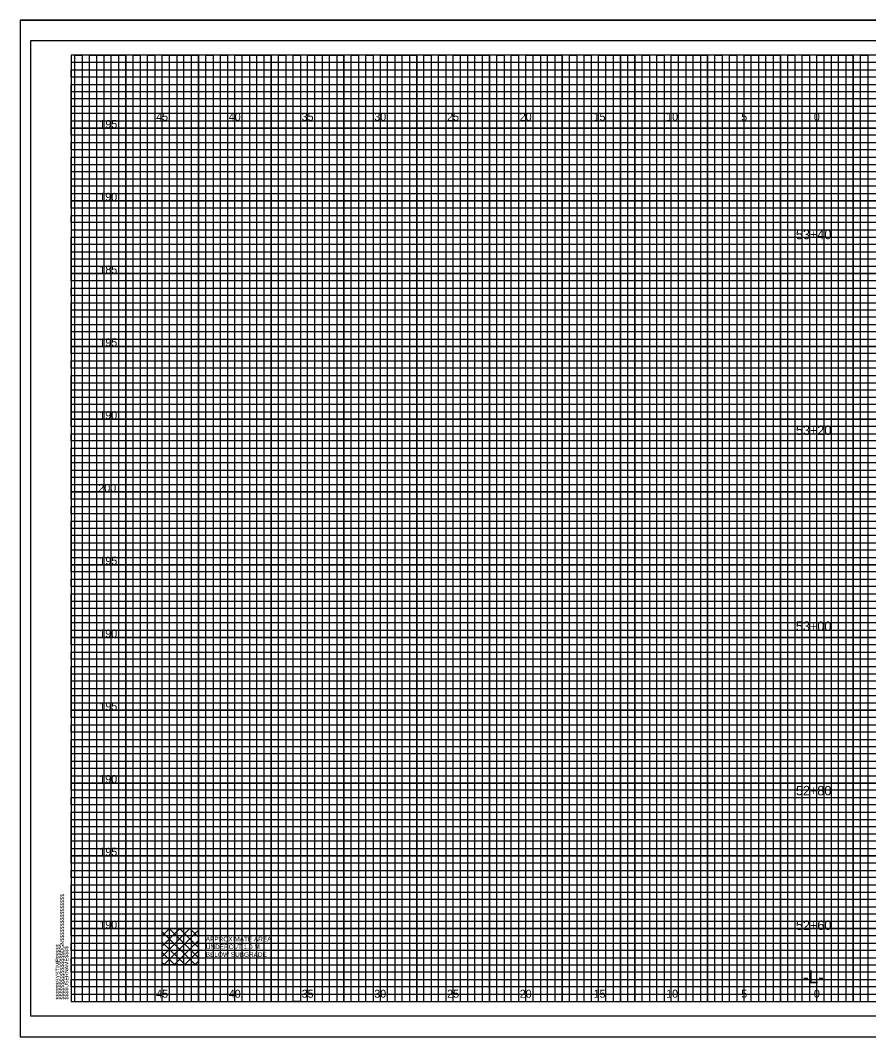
# Model space of a CAD drawing. Extents: x -4 to 103, y -2 to 6583.
# Drawn here: x -3.5 to 54.8, y 4105.4 to 4175.2 of the extents above; entities that cross this region are included whole.
import ezdxf

# ---------------------------------------------------------------- set-up
doc = ezdxf.new("R2010")
doc.units = 0
for name, color, linetype in [('Default', 7, 'Continuous'), ('Prop XS Alignment Label', 7, 'Continuous'), ('Prop XS Elevation Labels', 7, 'Continuous'), ('Prop XS Offset Labels', 7, 'Continuous'), ('Prop XS Station Labels', 7, 'Continuous'), ('Prop XS Undercut Exc Hatch', 7, 'Continuous'), ('Sheet Cross Section CELL', 7, 'Continuous'), ('Sheet Cross Section Grid Major CELL', 7, 'Continuous'), ('Sheet Cross Section Grid Middle CELL', 7, 'Continuous'), ('Sheet Cutting Line CELL', 7, 'Continuous'), ('Sheet DOT Grid CELL', 7, 'Continuous'), ('Sheet Plot Border Inside CELL', 7, 'Continuous'), ('Sheet Plot Border Outside CELL', 7, 'Continuous')]:
    doc.layers.add(name, color=color, linetype=linetype)

msp = doc.modelspace()

# ---------------------------------------------------------------- linework, layer by layer
at = {"layer": 'Default'}
msp.add_lwpolyline([(6.25, 4112.85), (8.75, 4112.85), (8.75, 4110.35), (6.25, 4110.35)], close=True, dxfattribs=at)
at = {"layer": 'Prop XS Undercut Exc Hatch'}
for p, q in [((6.25, 4112.352), (6.748, 4112.85)), ((6.25, 4111.645), (7.455, 4112.85)), ((6.25, 4110.938), (8.162, 4112.85)), ((6.369, 4110.35), (8.75, 4112.731)), ((6.74, 4112.85), (8.75, 4110.84)), ((7.447, 4112.85), (8.75, 4111.547)), ((8.154, 4112.85), (8.75, 4112.254)), ((6.25, 4112.633), (8.533, 4110.35)), ((7.076, 4110.35), (8.75, 4112.024)), ((6.25, 4111.926), (7.826, 4110.35)), ((7.783, 4110.35), (8.75, 4111.317)), ((6.25, 4111.219), (7.119, 4110.35)), ((8.49, 4110.35), (8.75, 4110.61)), ((6.25, 4110.512), (6.412, 4110.35))]:
    msp.add_line(p, q, dxfattribs=at)
at = {"layer": 'Sheet Cross Section CELL'}
msp.add_lwpolyline([(102.5, 4172.85), (0, 4172.85), (0, 4107.85), (102.5, 4107.85)], close=True, dxfattribs=at)
at = {"layer": 'Sheet Cross Section Grid Major CELL'}
for points in [[(1.25, 4107.85), (1.25, 4172.85), (3.75, 4172.85), (3.75, 4107.85), (6.25, 4107.85), (6.25, 4172.85), (8.75, 4172.85), (8.75, 4107.85), (11.25, 4107.85), (11.25, 4172.85), (13.75, 4172.85), (13.75, 4107.85), (16.25, 4107.85), (16.25, 4172.85), (18.75, 4172.85), (18.75, 4107.85), (21.25, 4107.85), (21.25, 4172.85), (23.75, 4172.85), (23.75, 4107.85), (26.25, 4107.85), (26.25, 4172.85), (28.75, 4172.85), (28.75, 4107.85), (31.25, 4107.85), (31.25, 4172.85), (33.75, 4172.85), (33.75, 4107.85), (36.25, 4107.85), (36.25, 4172.85), (38.75, 4172.85), (38.75, 4107.85), (41.25, 4107.85), (41.25, 4172.85), (43.75, 4172.85), (43.75, 4107.85), (46.25, 4107.85), (46.25, 4172.85), (48.75, 4172.85), (48.75, 4107.85), (51.25, 4107.85), (51.25, 4172.85), (53.75, 4172.85), (53.75, 4107.85)], [(102.5, 4167.85), (0, 4167.85), (0, 4170.35), (74.25, 4170.35)], [(102.5, 4162.85), (0, 4162.85), (0, 4165.35), (102.5, 4165.35)], [(102.5, 4157.85), (0, 4157.85), (0, 4160.35), (102.5, 4160.35)], [(102.5, 4152.85), (0, 4152.85), (0, 4155.35), (102.5, 4155.35)], [(102.5, 4147.85), (0, 4147.85), (0, 4150.35), (102.5, 4150.35)], [(102.5, 4142.85), (0, 4142.85), (0, 4145.35), (102.5, 4145.35)], [(102.5, 4137.85), (0, 4137.85), (0, 4140.35), (102.5, 4140.35)], [(102.5, 4132.85), (0, 4132.85), (0, 4135.35), (102.5, 4135.35)], [(102.5, 4127.85), (0, 4127.85), (0, 4130.35), (102.5, 4130.35)], [(102.5, 4122.85), (0, 4122.85), (0, 4125.35), (102.5, 4125.35)], [(102.5, 4117.85), (0, 4117.85), (0, 4120.35), (102.5, 4120.35)], [(102.5, 4112.85), (0, 4112.85), (0, 4115.35), (102.5, 4115.35)], [(0, 4110.35), (102.5, 4110.35)]]:
    msp.add_lwpolyline(points, dxfattribs=at)
at = {"layer": 'Sheet Cross Section Grid Middle CELL'}
for points in [[(0.25, 4107.85), (0.25, 4172.85), (0.75, 4172.85), (0.75, 4107.85), (1.75, 4107.85), (1.75, 4172.85), (2.25, 4172.85), (2.25, 4107.85), (2.75, 4107.85), (2.75, 4172.85), (3.25, 4172.85), (3.25, 4107.85), (4.25, 4107.85), (4.25, 4172.85), (4.75, 4172.85), (4.75, 4107.85), (5.25, 4107.85), (5.25, 4172.85), (5.75, 4172.85), (5.75, 4107.85), (6.75, 4107.85), (6.75, 4172.85), (7.25, 4172.85), (7.25, 4107.85), (7.75, 4107.85), (7.75, 4172.85), (8.25, 4172.85), (8.25, 4107.85), (9.25, 4107.85), (9.25, 4172.85), (9.75, 4172.85), (9.75, 4107.85), (10.25, 4107.85), (10.25, 4172.85), (10.75, 4172.85), (10.75, 4107.85), (11.75, 4107.85), (11.75, 4172.85), (12.25, 4172.85), (12.25, 4107.85), (12.75, 4107.85), (12.75, 4172.85), (13.25, 4172.85), (13.25, 4107.85), (14.25, 4107.85), (14.25, 4172.85), (14.75, 4172.85), (14.75, 4107.85), (15.75, 4107.85), (15.25, 4107.85), (15.25, 4172.85), (15.75, 4172.85), (15.75, 4107.85), (16.75, 4107.85), (16.75, 4172.85), (17.25, 4172.85), (17.25, 4107.85), (17.75, 4107.85), (17.75, 4172.85), (18.25, 4172.85), (18.25, 4107.85), (19.25, 4107.85), (19.25, 4172.85), (19.75, 4172.85), (19.75, 4107.85), (20.25, 4107.85), (20.25, 4172.85), (20.75, 4172.85), (20.75, 4107.85), (21.75, 4107.85), (21.75, 4172.85), (22.25, 4172.85), (22.25, 4107.85), (22.75, 4107.85), (22.75, 4172.85), (23.25, 4172.85), (23.25, 4107.85), (24.25, 4107.85), (24.25, 4172.85), (24.75, 4172.85), (24.75, 4107.85), (25.25, 4107.85), (25.25, 4172.85), (25.75, 4172.85), (25.75, 4107.85), (26.75, 4107.85), (26.75, 4172.85), (27.25, 4172.85), (27.25, 4107.85), (27.75, 4107.85), (27.75, 4172.85), (28.25, 4172.85), (28.25, 4107.85), (29.25, 4107.85), (29.25, 4172.85), (29.75, 4172.85), (29.75, 4107.85), (30.25, 4107.85), (30.25, 4172.85), (30.75, 4172.85), (30.75, 4107.85)], [(30.75, 4107.85), (31.75, 4107.85), (31.75, 4172.85), (32.25, 4172.85), (32.25, 4107.85), (32.75, 4107.85), (32.75, 4172.85), (33.25, 4172.85), (33.25, 4107.85), (34.25, 4107.85), (34.25, 4172.85), (34.75, 4172.85), (34.75, 4107.85), (35.25, 4107.85), (35.25, 4172.85), (35.75, 4172.85), (35.75, 4107.85), (36.75, 4107.85), (36.75, 4172.85), (37.25, 4172.85), (37.25, 4107.85), (37.75, 4107.85), (37.75, 4172.85), (37.75, 4107.85)], [(38.25, 4172.85), (38.25, 4107.85), (39.25, 4107.85), (39.25, 4172.85), (39.75, 4172.85), (39.75, 4107.85), (40.25, 4107.85), (40.25, 4172.85), (40.75, 4172.85), (40.75, 4107.85), (41.75, 4107.85), (41.75, 4172.85), (42.25, 4172.85), (42.25, 4107.85), (42.75, 4107.85), (42.75, 4172.85), (43.25, 4172.85), (43.25, 4107.85), (43.75, 4107.85), (44.25, 4107.85), (44.25, 4172.85), (44.75, 4172.85), (44.75, 4107.85), (45.25, 4107.85), (45.25, 4172.85), (45.75, 4172.85), (45.75, 4107.85), (46.75, 4107.85), (46.75, 4172.85), (47.25, 4172.85), (47.25, 4107.85), (47.75, 4107.85), (47.75, 4172.85), (48.25, 4172.85), (48.25, 4107.85), (49.25, 4107.85), (49.25, 4172.85), (49.75, 4172.85), (49.75, 4107.85), (50.25, 4107.85), (50.25, 4172.85), (50.75, 4172.85), (50.75, 4107.85), (51.75, 4107.85), (51.75, 4172.85), (52.25, 4172.85), (52.25, 4107.85), (52.75, 4107.85), (52.75, 4172.85), (53.25, 4172.85), (53.25, 4107.85), (54.25, 4107.85), (54.25, 4172.85), (54.75, 4172.85), (54.75, 4107.85), (55.25, 4107.85)], [(0, 4169.85), (0, 4170.85), (74.25, 4170.85), (74.25, 4171.35), (0, 4171.35), (0, 4171.85), (74.25, 4171.85), (74.25, 4172.35), (0, 4172.35)], [(102.5, 4169.85), (0, 4169.85)], [(102.5, 4168.85), (0, 4168.85), (0, 4169.35), (102.5, 4169.35)], [(102.5, 4167.35), (0, 4167.35), (0, 4168.35), (102.5, 4168.35)], [(102.5, 4166.35), (0, 4166.35), (0, 4166.85), (102.5, 4166.85)], [(102.5, 4164.85), (0, 4164.85), (0, 4165.85), (102.5, 4165.85)], [(102.5, 4163.85), (0, 4163.85), (0, 4164.35), (102.5, 4164.35)], [(102.5, 4162.35), (0, 4162.35), (0, 4163.35), (102.5, 4163.35)], [(102.5, 4161.35), (0, 4161.35), (0, 4161.85), (102.5, 4161.85)], [(0, 4160.85), (102.5, 4160.85)], [(102.5, 4159.85), (0, 4159.85)], [(102.5, 4158.85), (0, 4158.85), (0, 4159.35), (102.5, 4159.35)], [(102.5, 4157.35), (0, 4157.35), (0, 4158.35), (102.5, 4158.35)], [(102.5, 4156.35), (0, 4156.35), (0, 4156.85), (102.5, 4156.85)], [(102.5, 4154.85), (0, 4154.85), (0, 4155.85), (102.5, 4155.85)], [(102.5, 4153.85), (0, 4153.85), (0, 4154.35), (102.5, 4154.35)], [(102.5, 4152.35), (0, 4152.35), (0, 4153.35), (102.5, 4153.35)], [(102.5, 4151.35), (0, 4151.35), (0, 4151.85), (102.5, 4151.85)], [(102.5, 4149.85), (0, 4149.85), (0, 4150.85), (102.5, 4150.85)], [(102.5, 4148.85), (0, 4148.85), (0, 4149.35), (102.5, 4149.35)], [(102.5, 4147.35), (0, 4147.35), (0, 4148.35), (102.5, 4148.35)], [(102.5, 4146.35), (0, 4146.35), (0, 4146.85), (102.5, 4146.85)], [(102.5, 4144.85), (0, 4144.85), (0, 4145.85), (102.5, 4145.85)], [(102.5, 4143.85), (0, 4143.85), (0, 4144.35), (102.5, 4144.35)], [(102.5, 4142.35), (0, 4142.35), (0, 4143.35), (102.5, 4143.35)], [(102.5, 4141.35), (0, 4141.35), (0, 4141.85), (102.5, 4141.85)], [(102.5, 4139.85), (0, 4139.85), (0, 4140.85), (102.5, 4140.85)], [(102.5, 4138.85), (0, 4138.85), (0, 4139.35)], [(0, 4139.35), (102.5, 4139.35)], [(102.5, 4137.35), (0, 4137.35), (0, 4138.35), (102.5, 4138.35)], [(102.5, 4136.35), (0, 4136.35), (0, 4136.85), (102.5, 4136.85)], [(102.5, 4134.85), (0, 4134.85), (0, 4135.85), (102.5, 4135.85)], [(102.5, 4133.85), (0, 4133.85), (0, 4134.35), (102.5, 4134.35)], [(102.5, 4132.35), (0, 4132.35), (0, 4133.35), (102.5, 4133.35)], [(102.5, 4131.35), (0, 4131.35), (0, 4131.85), (102.5, 4131.85)], [(102.5, 4129.85), (0, 4129.85), (0, 4130.85), (102.5, 4130.85)], [(102.5, 4128.85), (0, 4128.85), (0, 4129.35), (102.5, 4129.35)], [(102.5, 4127.35), (0, 4127.35), (0, 4128.35), (102.5, 4128.35)], [(102.5, 4126.35), (0, 4126.35), (0, 4126.85), (102.5, 4126.85)], [(102.5, 4124.85), (0, 4124.85), (0, 4125.85), (102.5, 4125.85)], [(102.5, 4123.85), (0, 4123.85), (0, 4124.35), (102.5, 4124.35)], [(102.5, 4122.35), (0, 4122.35), (0, 4123.35), (102.5, 4123.35)], [(102.5, 4121.35), (0, 4121.35), (0, 4121.85), (102.5, 4121.85)], [(102.5, 4119.85), (0, 4119.85), (0, 4120.85), (102.5, 4120.85)], [(102.5, 4118.85), (0, 4118.85), (0, 4119.35), (102.5, 4119.35)], [(102.5, 4117.35), (0, 4117.35), (0, 4118.35), (102.5, 4118.35)], [(102.5, 4116.35), (0, 4116.35), (0, 4116.85), (102.5, 4116.85)], [(102.5, 4114.85), (0, 4114.85), (0, 4115.85), (102.5, 4115.85)], [(102.5, 4113.85), (0, 4113.85), (0, 4114.35), (102.5, 4114.35)], [(102.5, 4112.35), (0, 4112.35), (0, 4113.35), (102.5, 4113.35)], [(102.5, 4111.35), (0, 4111.35), (0, 4111.85), (102.5, 4111.85)], [(102.5, 4109.85), (0, 4109.85), (0, 4110.85), (102.5, 4110.85)], [(102.5, 4108.85), (0, 4108.85), (0, 4109.35), (102.5, 4109.35)], [(0, 4108.35), (102.5, 4108.35)]]:
    msp.add_lwpolyline(points, dxfattribs=at)
at = {"layer": 'Sheet Cutting Line CELL'}
for p, q in [((-3.5, 4175.25), (103.4, 4175.25)), ((-3.5, 4175.25), (-3.5, 4105.425)), ((-3.5, 4105.425), (103.4, 4105.425))]:
    msp.add_line(p, q, dxfattribs=at)
at = {"layer": 'Sheet DOT Grid CELL'}
for p, q in [((1.25, 4107.85), (1.25, 4172.85)), ((3.75, 4107.85), (3.75, 4172.85)), ((6.25, 4107.85), (6.25, 4172.85)), ((8.75, 4107.85), (8.75, 4172.85)), ((11.25, 4107.85), (11.25, 4172.85)), ((13.75, 4107.85), (13.75, 4172.85)), ((16.25, 4107.85), (16.25, 4172.85)), ((18.75, 4107.85), (18.75, 4172.85)), ((21.25, 4107.85), (21.25, 4172.85)), ((23.75, 4107.85), (23.75, 4172.85)), ((26.25, 4107.85), (26.25, 4172.85)), ((28.75, 4107.85), (28.75, 4172.85)), ((31.25, 4107.85), (31.25, 4172.85)), ((33.75, 4107.85), (33.75, 4172.85)), ((36.25, 4107.85), (36.25, 4172.85)), ((38.75, 4107.85), (38.75, 4172.85)), ((41.25, 4107.85), (41.25, 4172.85)), ((43.75, 4107.85), (43.75, 4172.85)), ((46.25, 4107.85), (46.25, 4172.85)), ((48.75, 4107.85), (48.75, 4172.85)), ((51.25, 4107.85), (51.25, 4172.85)), ((53.75, 4107.85), (53.75, 4172.85)), ((0, 4170.35), (74.25, 4170.35)), ((0, 4167.85), (102.5, 4167.85)), ((0, 4165.35), (102.5, 4165.35)), ((0, 4162.85), (102.5, 4162.85)), ((0, 4160.35), (102.5, 4160.35)), ((0, 4157.85), (102.5, 4157.85)), ((0, 4155.35), (102.5, 4155.35)), ((0, 4152.85), (102.5, 4152.85)), ((0, 4150.35), (102.5, 4150.35)), ((0, 4147.85), (102.5, 4147.85)), ((0, 4145.35), (102.5, 4145.35)), ((0, 4142.85), (102.5, 4142.85)), ((0, 4140.35), (102.5, 4140.35)), ((0, 4137.85), (102.5, 4137.85)), ((0, 4135.35), (102.5, 4135.35)), ((0, 4132.85), (102.5, 4132.85)), ((0, 4130.35), (102.5, 4130.35)), ((0, 4127.85), (102.5, 4127.85)), ((0, 4125.35), (102.5, 4125.35)), ((0, 4122.85), (102.5, 4122.85)), ((0, 4120.35), (102.5, 4120.35)), ((0, 4117.85), (102.5, 4117.85)), ((0, 4115.35), (102.5, 4115.35)), ((0, 4112.85), (102.5, 4112.85)), ((0, 4110.35), (102.5, 4110.35))]:
    msp.add_line(p, q, dxfattribs=at)
at = {"layer": 'Sheet Plot Border Inside CELL'}
msp.add_lwpolyline([(103, 4173.85), (-2.8, 4173.85), (-2.8, 4106.85), (103, 4106.85)], close=True, dxfattribs=at)
at = {"layer": 'Sheet Plot Border Outside CELL'}
msp.add_lwpolyline([(103.4, 4175.25), (-3.5, 4175.25), (-3.5, 4105.425), (103.4, 4105.425)], close=True, dxfattribs=at)

# ---------------------------------------------------------------- texts
at = {"layer": 'Default'}
for s, p in [('APPROXIMATE AREA ', (9.25, 4111.973)), ('UNDERCUT 1.0 M', (9.25, 4111.44)), ('BELOW SUBGRADE', (9.25, 4110.907))]:
    msp.add_text(s, height=0.32, dxfattribs=at).set_placement(p)
at = {"layer": 'Prop XS Alignment Label'}
msp.add_text('-L-', height=0.875, dxfattribs=at).set_placement((50.307, 4109.1))
at = {"layer": 'Prop XS Elevation Labels'}
for s, p in [('195', (1.938, 4167.85)), ('190', (1.93, 4162.85)), ('185', (1.938, 4157.85)), ('195', (1.938, 4152.85)), ('190', (1.93, 4147.85)), ('200', (1.864, 4142.85)), ('195', (1.938, 4137.85)), ('190', (1.93, 4132.85)), ('195', (1.938, 4127.85)), ('190', (1.93, 4122.85)), ('195', (1.938, 4117.85)), ('190', (1.93, 4112.85))]:
    msp.add_text(s, height=0.55, dxfattribs=at).set_placement(p)
at = {"layer": 'Prop XS Offset Labels'}
for s, p in [('45', (5.84, 4168.35)), ('40', (10.831, 4168.35)), ('35', (15.84, 4168.35)), ('30', (20.831, 4168.35)), ('25', (25.84, 4168.35)), ('20', (30.831, 4168.35)), ('15', (35.906, 4168.35)), ('10', (40.897, 4168.35)), ('5', (46.057, 4168.35)), ('0', (51.049, 4168.35)), ('0', (51.049, 4168.35)), ('45', (5.84, 4108.1)), ('40', (10.831, 4108.1)), ('35', (15.84, 4108.1)), ('30', (20.831, 4108.1)), ('25', (25.84, 4108.1)), ('20', (30.831, 4108.1)), ('15', (35.906, 4108.1)), ('10', (40.897, 4108.1)), ('5', (46.057, 4108.1)), ('0', (51.049, 4108.1)), ('0', (51.049, 4108.1))]:
    msp.add_text(s, height=0.55, dxfattribs=at).set_placement(p)
at = {"layer": 'Prop XS Station Labels'}
for s, p in [('53+40', (49.816, 4160.212)), ('53+20', (49.816, 4146.763)), ('53+00', (49.816, 4133.302)), ('52+80', (49.816, 4122.004)), ('52+60', (49.816, 4112.756))]:
    msp.add_text(s, height=0.65, dxfattribs=at).set_placement(p)
at = {"layer": 'Sheet Cross Section CELL'}
for s, p in [('$$$$$$$$$$$$$$$$DGN$$$$$$$$$$$$$$$$', (-0.5, 4107.975)), ('$$$$$$SYSTIME$$$$$', (-0.797, 4107.975)), ('$$$$USERNAME$$$$', (-0.2, 4107.975))]:
    msp.add_text(s, height=0.2625, rotation=90, dxfattribs=at).set_placement(p)
at = {"layer": 'Sheet Cross Section Grid Major CELL'}
msp.add_text('040397', height=0.0025, rotation=90, dxfattribs=at).set_placement((-0.001, 4172.836))

doc.saveas('drawing.dxf')
